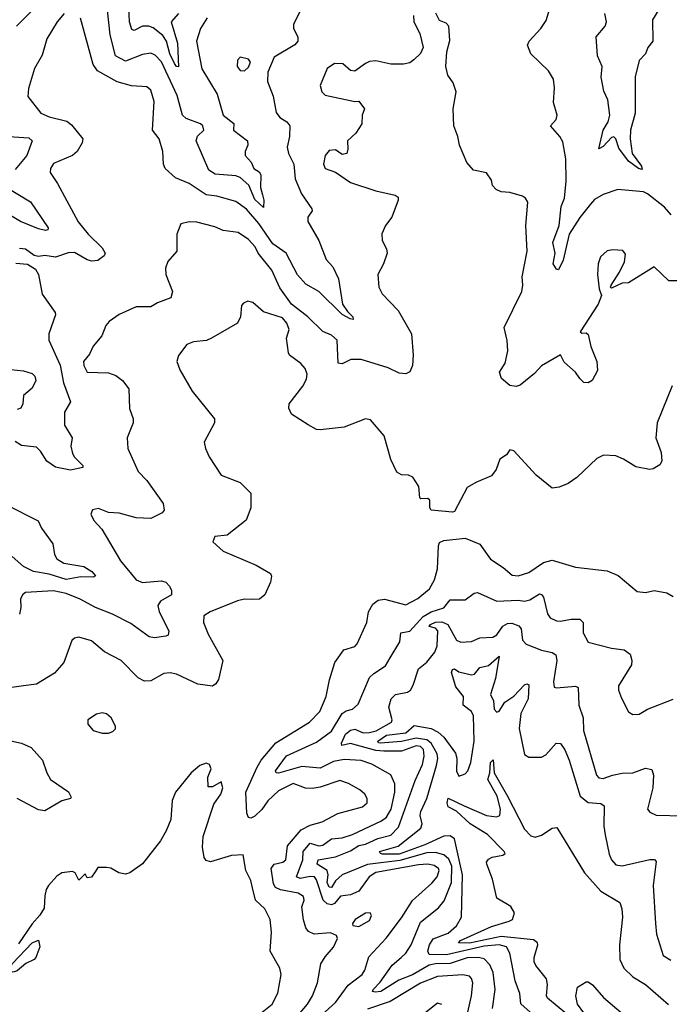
# Model space of a CAD drawing. Extents: x 1552033 to 1694788, y 811965 to 917215.
# Tile 565 of 632: x 1664926 to 1667987, y 881305 to 885946. Entities that reach past the tile are written whole.
import ezdxf

# ---------------------------------------------------------------- set-up
doc = ezdxf.new("R2010")
doc.units = 0

msp = doc.modelspace()

# ---------------------------------------------------------------- linework, layer by layer
at = {"layer": '0CON20XD'}
for points in [[(1667995.4, 885025.4), (1667965, 885061.5), (1667885, 885125.4), (1667865, 885134.4), (1667745, 885145.6), (1667675, 885121.4), (1667635, 885097.8), (1667615, 885076.2), (1667565, 885013.9), (1667515.7, 884935), (1667487.1, 884812.9), (1667465, 884766), (1667455, 884769.4), (1667440.4, 884795), (1667450, 884845), (1667438.1, 884895), (1667467.5, 884975), (1667477.8, 885065), (1667492.8, 885105), (1667501.5, 885185), (1667500.3, 885290.3), (1667485, 885370), (1667472, 885395), (1667428, 885445), (1667454, 885475), (1667458.6, 885495), (1667440.8, 885555), (1667445.5, 885625), (1667441.5, 885665), (1667418.6, 885705), (1667334.4, 885785), (1667318.6, 885825), (1667326.7, 885845), (1667382.2, 885905), (1667407.6, 885942.4), (1667434.4, 886035)], [(1667980, 886065), (1667908.1, 885945), (1667910, 885845), (1667885.7, 885815), (1667875, 885784.3), (1667845, 885754), (1667826.2, 885676.2), (1667826.8, 885505), (1667804.6, 885425), (1667802.5, 885385), (1667812.2, 885315), (1667856.3, 885255), (1667859.8, 885240.2), (1667842.1, 885245), (1667795, 885279), (1667749.8, 885339.8), (1667735, 885384.4), (1667725, 885393.2), (1667715, 885391.1), (1667675, 885348.2), (1667655, 885337.5), (1667675.1, 885424.9), (1667698.2, 885465), (1667706.4, 885495), (1667698.1, 885568.1), (1667678.3, 885608.3), (1667666.2, 885675), (1667671.4, 885725), (1667649.4, 885775), (1667642.9, 885865), (1667685.5, 885915), (1667690.5, 885935), (1667682.8, 885975)], [(1665000.5, 886005), (1664911.1, 885915)], [(1666250.1, 885989.9), (1666216.9, 885925), (1666217.1, 885905), (1666237.5, 885865), (1666236.1, 885843.9), (1666222.1, 885827.9), (1666125, 885768.8), (1666095, 885698.8), (1666094.2, 885655), (1666120.9, 885585), (1666135, 885508.8), (1666151.9, 885485), (1666184.6, 885464.6), (1666198.9, 885445), (1666198.1, 885395), (1666186.8, 885345), (1666193.3, 885315), (1666218.5, 885265), (1666224.8, 885195), (1666254.7, 885124.7), (1666302.9, 885055), (1666304.2, 885045), (1666283.3, 885015), (1666284.6, 884994.6), (1666335.4, 884905), (1666371.1, 884815), (1666401.4, 884781.4), (1666429.2, 884725), (1666448, 884605), (1666470.1, 884570.1), (1666495.5, 884545), (1666496.8, 884533.2), (1666482.9, 884535), (1666445, 884556.2), (1666335, 884664.4), (1666275, 884699.2), (1666235, 884742.5), (1666181.5, 884845), (1666119.7, 884889.7), (1666052.8, 884985), (1665995, 885052.6), (1665945, 885088.6), (1665855.8, 885114.2), (1665805, 885119.7), (1665725, 885173.9), (1665660, 885200), (1665611.1, 885245), (1665603.5, 885265), (1665600.9, 885325), (1665583.8, 885383.8), (1665552, 885425), (1665560.7, 885560.7), (1665545, 885614.2), (1665525, 885628.8), (1665453.4, 885633.4), (1665385, 885652.9), (1665293.2, 885705), (1665272.4, 885735), (1665213.2, 885953.2)], [(1665808.9, 885955), (1665777.5, 885905), (1665759.6, 885845), (1665784.5, 885714.5), (1665857.5, 885595), (1665885.4, 885495.4), (1665935.8, 885455.8), (1665933.8, 885425), (1665999.2, 885375), (1666002, 885355), (1665988.8, 885325), (1665988, 885305), (1666017.5, 885275), (1666030, 885245), (1666055, 885229.2), (1666062.2, 885215), (1666060.4, 885155), (1666070.2, 885120.2), (1666077.2, 885095), (1666075, 885060), (1666035, 885098.5), (1666006, 885166), (1665965, 885202.6), (1665945, 885209.5), (1665847.1, 885217.1), (1665817.1, 885237.1), (1665758.1, 885375), (1665763.5, 885396.5), (1665794, 885425), (1665790, 885445), (1665778, 885455), (1665710.5, 885480.5), (1665693.2, 885495), (1665667.8, 885587.8), (1665595, 885746.5), (1665565, 885778.2), (1665545, 885788.8), (1665505, 885781.1), (1665425, 885750.6), (1665377.9, 885775), (1665353.1, 885875), (1665340.6, 885990.6)], [(1665674.4, 885975.6), (1665639.8, 885935), (1665669.8, 885835), (1665675, 885722.9), (1665665, 885725.7), (1665655, 885739.2), (1665634.2, 885785), (1665617.8, 885845), (1665600.7, 885870.7), (1665555, 885907.7), (1665535, 885915.5), (1665505, 885915.7), (1665465, 885894.6), (1665455, 885898.9), (1665444.2, 885935), (1665440, 886005)], [(1668025, 884714.5), (1667985, 884714.7), (1667915, 884781.1), (1667795, 884706.2), (1667765, 884703.3), (1667715, 884680), (1667710, 884685), (1667712.5, 884695), (1667752, 884755), (1667775.7, 884805), (1667780.5, 884840.5), (1667767.3, 884857.3), (1667721.7, 884861.7), (1667694.3, 884855.7), (1667662.2, 884827.8), (1667652.2, 884795), (1667648.9, 884745), (1667657, 884677), (1667667.5, 884645), (1667652, 884605), (1667567.5, 884475), (1667575, 884467.5), (1667595, 884470), (1667605, 884462.5), (1667617.1, 884405), (1667645.6, 884335), (1667648.5, 884291.5), (1667623.3, 884245), (1667605, 884233.8), (1667585, 884236.2), (1667565, 884253.8), (1667544.3, 884285), (1667490.9, 884330.9), (1667475, 884366.7), (1667385, 884314.4), (1667352, 884278), (1667285, 884223.4), (1667265, 884217.3), (1667235, 884222.2), (1667195.7, 884255), (1667187.5, 884285), (1667213.2, 884326.8), (1667225.5, 884385), (1667223.6, 884433.6), (1667209.4, 884495), (1667291.9, 884665), (1667296.7, 884695), (1667293.1, 884733.1), (1667316.8, 884855), (1667310.6, 884975), (1667320, 885085), (1667310, 885105), (1667295, 885114), (1667235, 885131.4), (1667195, 885134.4), (1667171.2, 885145), (1667154, 885165), (1667149.5, 885189.5), (1667125, 885223.3), (1667065, 885236), (1667032.4, 885272.4), (1666998, 885355), (1666991.2, 885395), (1666971.2, 885445), (1666968, 885525), (1666982.9, 885605), (1666968.6, 885648.6), (1666944, 885685), (1666933.8, 885725), (1666938.8, 885795), (1666952.3, 885847.7), (1666948.8, 885915), (1666935, 885930), (1666905, 885942.5), (1666887.1, 885977.1)], [(1665136.2, 885975), (1665103.2, 885935), (1665054.6, 885855), (1665031.6, 885778.4), (1664996.5, 885715), (1664967.9, 885622.1), (1664964.5, 885584.5), (1665025.8, 885505), (1665065, 885487.3), (1665148.2, 885468.2), (1665170.2, 885450.2), (1665223.8, 885385), (1665221.2, 885365), (1665197.5, 885325), (1665175, 885305.6), (1665085, 885268.6), (1665071.2, 885245), (1665069.6, 885225), (1665105, 885174.2), (1665202.3, 884992.3), (1665248.9, 884935), (1665315, 884870.6), (1665328.5, 884845), (1665325, 884832), (1665295, 884811.2), (1665267, 884807), (1665245, 884813.3), (1665185, 884847.7), (1665155, 884847.5), (1665095, 884825.8), (1665045, 884834), (1665015, 884830), (1664995, 884833.8), (1664953.7, 884863.7), (1664925, 884866.5)], [(1666782.5, 885965), (1666783.1, 885935), (1666811.1, 885881.1), (1666827.8, 885815), (1666815, 885786), (1666783.8, 885756.2), (1666765, 885742.9), (1666735, 885736.5), (1666675, 885736.1), (1666605, 885751.4), (1666575, 885748.1), (1666555, 885740), (1666505, 885702.5), (1666485, 885706.2), (1666448.3, 885738.3), (1666410, 885740), (1666375, 885716), (1666341.9, 885635), (1666350, 885605), (1666365, 885589.4), (1666505, 885560), (1666525, 885561.2), (1666551.2, 885525), (1666540, 885495), (1666538.6, 885455), (1666509.4, 885410.6), (1666471.2, 885375), (1666472.9, 885335), (1666467.1, 885315), (1666445, 885310.9), (1666415, 885331.9), (1666385, 885328.6), (1666366, 885305), (1666357.8, 885265), (1666366, 885245), (1666415, 885227.5), (1666485, 885178.6), (1666605, 885139.4), (1666695, 885119.4), (1666709.1, 885109.1), (1666710, 885095), (1666680, 885015), (1666650, 884975), (1666632.9, 884937.1), (1666634.2, 884905), (1666654.2, 884865), (1666657.5, 884845), (1666640, 884795), (1666613.1, 884745), (1666618.1, 884685), (1666633.6, 884653.6), (1666710, 884575), (1666772.9, 884465), (1666780, 884365), (1666776.9, 884315), (1666765, 884286.2), (1666745, 884275.7), (1666715, 884280), (1666662, 884305), (1666535, 884343.9), (1666486, 884344), (1666445, 884324.4), (1666427.1, 884327.1), (1666422.9, 884435), (1666395, 884458.5), (1666355, 884475.5), (1666284.1, 884545), (1666207.3, 884605), (1666151.6, 884681.6), (1666114.2, 884765), (1666049.4, 884845), (1666035.3, 884875), (1666005, 884910), (1665955, 884942.2), (1665885, 884951.5), (1665845, 884969.5), (1665761.3, 884991.3), (1665725, 884992.5), (1665685, 884983.3), (1665666, 884935), (1665666.5, 884855), (1665624.1, 884805.9), (1665613.6, 884775), (1665614.5, 884745), (1665645.6, 884665), (1665638, 884635), (1665575, 884610.6), (1665545, 884592.2), (1665475, 884592.5), (1665395, 884555.6), (1665347.4, 884522.6), (1665332.9, 884505), (1665312.9, 884455), (1665273.1, 884406.9), (1665255, 884368.8), (1665227.5, 884335), (1665228.6, 884315), (1665245, 884284.2), (1665345, 884280.5), (1665379.1, 884269.1), (1665410, 884245), (1665440.6, 884205), (1665443, 884113), (1665460.8, 884065), (1665460.8, 884045), (1665432.9, 883975), (1665435.6, 883925), (1665485, 883816.2), (1665525, 883774.2), (1665602.5, 883665), (1665606.8, 883633.2), (1665598.2, 883621.8), (1665545, 883594.5), (1665475, 883597.3), (1665395, 883620), (1665345, 883622.5), (1665298.3, 883641.7), (1665270, 883635), (1665261.2, 883615), (1665275.8, 883585), (1665312.9, 883545), (1665400.7, 883395), (1665475, 883305.5), (1665505, 883293.1), (1665595, 883301.4), (1665615, 883294), (1665632.5, 883275), (1665641.4, 883255), (1665642, 883235), (1665589.2, 883205), (1665576.5, 883185), (1665583.2, 883155), (1665629.5, 883065), (1665626, 883045), (1665615, 883040.4), (1665562.2, 883032.2), (1665536.1, 883036.1), (1665449.9, 883099.9), (1665363.3, 883143.3), (1665282.9, 883175), (1665211.4, 883215), (1665145, 883240.9), (1665085, 883253.8), (1664953.8, 883246.2), (1664940, 883235), (1664930, 883215), (1664931.4, 883175), (1664925, 883143.3)], [(1665985, 885704.4), (1666005, 885722.5), (1666013.1, 885745), (1666005, 885760.5), (1665965, 885769.2), (1665952.9, 885755), (1665950.8, 885725), (1665965, 885705.8), (1665985, 885704.4)], [(1664875.9, 885395.9), (1664969.3, 885389.3), (1664984.4, 885375), (1664960.4, 885305), (1664905, 885239.2)], [(1664865.8, 885155), (1664977.7, 885087.7), (1665060.3, 884965), (1665058.8, 884955), (1665048.3, 884951.7), (1665015, 884959.8), (1664929.5, 884995), (1664875, 885026.8)], [(1664907.9, 884797.9), (1664963.6, 884793.6), (1665000.3, 884770.3), (1665015.7, 884745), (1665032.6, 884652.6), (1665093.1, 884565), (1665094.4, 884555), (1665064.4, 884465), (1665063.6, 884435), (1665116.9, 884316.9), (1665133.3, 884233.3), (1665165.5, 884145), (1665138.2, 884095), (1665138.2, 884035), (1665172.9, 883975), (1665167.8, 883935), (1665175, 883901.2), (1665184, 883884), (1665223.8, 883845), (1665223.3, 883835), (1665165, 883823.1), (1665095, 883837.1), (1665055, 883864.5), (1665025, 883912.5), (1665005, 883931.1), (1664935, 883939.4), (1664905, 883957.3)], [(1668000.3, 884219.7), (1667929.4, 884045), (1667924.2, 883975), (1667948.8, 883905), (1667951.2, 883865), (1667941.7, 883848.3), (1667911.7, 883828.3), (1667894.1, 883825.9), (1667828.7, 883838.7), (1667771.2, 883875), (1667735, 883890), (1667676.8, 883893.2), (1667645, 883878), (1667551.7, 883788.3), (1667510.9, 883759.1), (1667467.8, 883742.2), (1667435, 883737.8), (1667359.5, 883799.5), (1667255, 883913.3), (1667235, 883917.5), (1667220, 883895), (1667188.8, 883875), (1667172, 883825), (1667150, 883795), (1667075, 883764.4), (1667035, 883740), (1666975, 883628), (1666965, 883624), (1666865, 883633.8), (1666858.8, 883645), (1666858.3, 883681.7), (1666849.3, 883689.3), (1666817, 883687), (1666811.7, 883691.7), (1666806.7, 883745), (1666779.3, 883789.3), (1666758.3, 883798.3), (1666725, 883800), (1666702.7, 883812.7), (1666675, 883872.5), (1666644.2, 883984.2), (1666579.7, 884059.7), (1666555, 884064.2), (1666455, 884024.3), (1666342, 884012), (1666324.6, 884014.6), (1666285.3, 884035.3), (1666207, 884087), (1666194, 884115), (1666196, 884135), (1666261.1, 884218.9), (1666278.3, 884251.7), (1666281.1, 884275), (1666271.1, 884301.1), (1666251.4, 884325), (1666197.5, 884365), (1666192.5, 884375), (1666184.1, 884444.1), (1666196.4, 884485), (1666185, 884516), (1666165, 884540), (1666075, 884568.6), (1666025, 884612), (1666001.7, 884618.3), (1665980.6, 884609.4), (1665971.9, 884598.1), (1665966.9, 884545), (1665952.5, 884515), (1665830, 884445), (1665807, 884433), (1665745, 884427.5), (1665713.8, 884415), (1665675, 884362.5), (1665667.5, 884335), (1665681.1, 884295), (1665738.9, 884195), (1665844.2, 884065), (1665844.2, 884045), (1665796, 883955), (1665801.2, 883925), (1665818.8, 883885), (1665875, 883798.8), (1665965, 883764), (1666015, 883713.3), (1666015.6, 883645), (1665993.7, 883586.3), (1665904.2, 883515.8), (1665845, 883510), (1665836, 883485), (1665885, 883440), (1666041.2, 883375), (1666108, 883335), (1666113, 883323), (1666108.8, 883295), (1666081.9, 883235), (1666055.5, 883214.5), (1666022.5, 883212.5), (1665985, 883214.3), (1665952.8, 883207.2), (1665823.8, 883155), (1665794.2, 883135), (1665793.1, 883105), (1665815, 883048.8), (1665884.2, 882925), (1665863.7, 882836.3), (1665850.8, 882815), (1665835.4, 882804.6), (1665765, 882814.4), (1665665, 882861.4), (1665635, 882867.1), (1665605, 882864), (1665545, 882829.2), (1665515, 882827.5), (1665484, 882844), (1665405, 882925.5), (1665326.2, 882966.2), (1665265, 883018.6), (1665205, 883035.7), (1665185, 883030.8), (1665171.3, 883018.7), (1665134.5, 882915.5), (1665090, 882865), (1665005, 882814.3), (1664945, 882805.6)], [(1664885, 884296.2), (1664945, 884291.2), (1664985, 884278.2), (1664997.3, 884265), (1665002.1, 884245), (1664985, 884209.4), (1664944, 884175), (1664941.8, 884135), (1664932.2, 884115), (1664915, 884108.8)], [(1664861.1, 883661.1), (1665013.1, 883583.1), (1665028.9, 883548.9), (1665082.5, 883475), (1665090, 883425), (1665101.4, 883405), (1665135, 883383.9), (1665227.9, 883367.9), (1665266, 883345), (1665283.8, 883325), (1665272.7, 883317.3), (1665215, 883319.4), (1665145, 883307.7), (1665065, 883331.8), (1664990.8, 883345), (1664945, 883368.7), (1664891.5, 883415)], [(1666222.7, 881235), (1666282.1, 881305), (1666305.4, 881345), (1666329.1, 881405), (1666345.6, 881495), (1666365, 881528.8), (1666405, 881573.3), (1666423.8, 881615), (1666419.2, 881629.2), (1666391.2, 881641.2), (1666314.5, 881634.5), (1666287.8, 881647.8), (1666274.4, 881665), (1666263.3, 881703.3), (1666255.5, 881764.5), (1666266.5, 881795), (1666262.8, 881812.8), (1666237.8, 881827.8), (1666155, 881844.3), (1666131.3, 881855), (1666121.9, 881871.9), (1666111.9, 881945), (1666125.2, 881964.8), (1666165.7, 881974.3), (1666179.6, 881985), (1666188.7, 882051.3), (1666253, 882127), (1666295, 882149.3), (1666350.8, 882165), (1666425, 882203.2), (1666540.8, 882235), (1666563.5, 882255), (1666563.6, 882275), (1666552.2, 882295), (1666528.6, 882315), (1666475, 882345.4), (1666435, 882359.1), (1666342.3, 882327.7), (1666305, 882321.9), (1666273.4, 882323.4), (1666215, 882345.3), (1666145, 882310.3), (1666095, 882263.8), (1666067.1, 882222.9), (1666035, 882190.9), (1666015, 882181.2), (1666004.4, 882185), (1665996.2, 882205), (1665992.6, 882305), (1666045, 882422.7), (1666064.5, 882455.5), (1666132.7, 882537.3), (1666291.2, 882635), (1666340.4, 882685), (1666370.9, 882755), (1666386.1, 882833.9), (1666410.5, 882915), (1666454.3, 882975), (1666505, 882991.9), (1666516.6, 883003.4), (1666561.8, 883105), (1666570, 883155), (1666590, 883190), (1666615, 883209.2), (1666645, 883214.4), (1666745, 883187.5), (1666802.8, 883217.2), (1666857.2, 883262.8), (1666881.5, 883305), (1666895, 883357.5), (1666899.5, 883465), (1666905, 883481.8), (1666925, 883491.2), (1667025, 883501.5), (1667095, 883472.9), (1667145, 883403.6), (1667205, 883363.6), (1667246.9, 883326.9), (1667275, 883324.5), (1667325, 883340.4), (1667395, 883386.8), (1667435, 883398.5), (1667545, 883365.7), (1667695, 883348.2), (1667745.4, 883325.4), (1667835, 883250), (1667875, 883245.7), (1667915, 883255.8), (1667975, 883244.3), (1668005, 883226.7)], [(1666349.2, 881255), (1666415, 881313.4), (1666474.5, 881395.5), (1666540, 881445), (1666552, 881465), (1666571, 881529), (1666653.3, 881616.7), (1666725, 881712.2), (1666776.6, 881793.4), (1666868.9, 881875), (1666892.8, 881905), (1666903.2, 881935), (1666900, 881945), (1666879.1, 881959.1), (1666850, 881965), (1666805, 881962.2), (1666603.9, 881926.1), (1666572.9, 881905), (1666525, 881838.4), (1666485, 881819.8), (1666438.2, 881815), (1666409.7, 881780.3), (1666395, 881773.6), (1666375, 881777.9), (1666356.8, 881795), (1666325, 881890.9), (1666315, 881904.7), (1666295, 881906.7), (1666247.8, 881897.8), (1666230.4, 881905), (1666260.2, 881985), (1666261.7, 882025), (1666295, 882064.2), (1666335, 882052.2), (1666355, 882054), (1666395, 882084.3), (1666445, 882090), (1666494.4, 882105), (1666631, 882169), (1666655, 882187.3), (1666676.5, 882225), (1666694.1, 882304.1), (1666693.4, 882343.4), (1666675, 882386.9), (1666585, 882437.2), (1666535, 882453.3), (1666455, 882459.1), (1666405, 882448.5), (1666342.5, 882417.5), (1666255, 882425.5), (1666145, 882394.4), (1666135.4, 882395.4), (1666132.2, 882405), (1666183.6, 882476.4), (1666325, 882540.3), (1666395, 882592.4), (1666445, 882675.4), (1666465, 882688.4), (1666495, 882696.3), (1666520.6, 882719.4), (1666575.2, 882844.8), (1666595, 882864.6), (1666650.4, 882899.6), (1666671.9, 882938.1), (1666717.3, 883012.7), (1666722.3, 883055), (1666765, 883063.6), (1666827.4, 883132.6), (1666865.5, 883154.5), (1666925, 883172.9), (1666955, 883210.5), (1667025, 883211.8), (1667067.7, 883242.3), (1667084, 883246), (1667175, 883205.3), (1667275, 883210.2), (1667305, 883204.2), (1667329.2, 883210.8), (1667375, 883239.2), (1667385, 883236.5), (1667394.1, 883224.1), (1667412.5, 883145), (1667426.4, 883126.4), (1667455, 883112.9), (1667475, 883110.6), (1667525, 883120.6), (1667565, 883120.6), (1667580.6, 883105), (1667581.4, 883055), (1667605, 883012), (1667715, 882983.3), (1667775, 882975.4), (1667802.9, 882955), (1667811.1, 882925), (1667808.2, 882905), (1667747.1, 882805), (1667747.5, 882785), (1667761.7, 882748.3)], [(1667153.9, 881285), (1667165.9, 881375), (1667157.4, 881455), (1667140.9, 881490.9), (1667115, 881518.3), (1667085.8, 881525.8), (1667035, 881523.3), (1666955, 881496.4), (1666885, 881495.9), (1666855, 881489.6), (1666777.1, 881442.9), (1666712.3, 881417.7), (1666627.2, 881365), (1666601, 881361), (1666589.4, 881365), (1666592, 881375), (1666625, 881409.4), (1666681, 881489), (1666723.5, 881525), (1666745, 881545.5), (1666770.6, 881585), (1666815, 881691.5), (1666900.1, 881759.9), (1666927, 881793), (1666960.6, 881879.4), (1666962.3, 881955), (1666948, 881988), (1666925, 882009.4), (1666885, 882020.3), (1666845, 882018.9), (1666718, 881982), (1666565, 881963.8), (1666445, 881915.1), (1666413.9, 881886.1), (1666395, 881855.4), (1666385, 881856.1), (1666375, 881878), (1666379.6, 881915), (1666375.4, 881935), (1666328, 881965), (1666332.8, 881985), (1666415, 881999.8), (1666485, 882028.1), (1666525, 882053.8), (1666555, 882059.2), (1666613.4, 882086.6), (1666675, 882101.6), (1666711.2, 882138.8), (1666790, 882360), (1666824.8, 882435), (1666832.4, 882475), (1666828.3, 882505), (1666815, 882519.1), (1666795, 882522.2), (1666725, 882498), (1666642.7, 882497.3), (1666605, 882501.3), (1666485, 882534.1), (1666444.8, 882524.8), (1666442.5, 882535), (1666461.6, 882578.4), (1666485, 882597), (1666505, 882601), (1666545, 882584.8), (1666575, 882586.1), (1666605.9, 882594.1), (1666678.8, 882635), (1666682, 882645), (1666665.3, 882705), (1666675.8, 882744.2), (1666697.5, 882765), (1666753.8, 882776.2), (1666766.9, 882785), (1666780.8, 882809.2), (1666805, 882885.7), (1666845, 882916.7), (1666882.7, 882965), (1666893.4, 882995), (1666895.9, 883065), (1666885, 883077.8), (1666855.8, 883085), (1666862.5, 883095), (1666885, 883105.5), (1666915, 883107.8), (1666944, 883095), (1666985, 883021.2), (1667005, 883011.5), (1667054.5, 883014.5), (1667095, 883032.5), (1667155, 883035.4), (1667175, 883046.7), (1667203.3, 883086.8), (1667225, 883099.4), (1667245, 883101.7), (1667278.2, 883088.2), (1667288.6, 883075), (1667295, 883021.2), (1667312, 883002), (1667385, 882974), (1667435, 882963.5), (1667451.7, 882951.7), (1667456.6, 882925), (1667441.8, 882825), (1667445, 882800), (1667455, 882796), (1667544.3, 882804.3), (1667557.5, 882797.5), (1667560.3, 882715), (1667580.7, 882655), (1667582, 882595), (1667643.6, 882385), (1667655, 882372.5), (1667675, 882368.2), (1667720, 882385), (1667765, 882394.7), (1667814.7, 882395.3), (1667875, 882417.5), (1667905, 882411.2), (1667913.1, 882385), (1667910, 882325), (1667884.1, 882224.1), (1667895, 882210), (1667925.8, 882195.8), (1668052.4, 882192.4)], [(1667375, 881228.9), (1667287.4, 881307.4), (1667282.9, 881355), (1667260.2, 881415), (1667235.9, 881545.9), (1667219.6, 881575), (1667185.6, 881585.6), (1667115, 881578.9), (1666937, 881537), (1666855, 881539.7), (1666849.8, 881555), (1666856.4, 881585), (1666875, 881613.7), (1666945, 881639.5), (1666984.7, 881675), (1667008.4, 881715), (1667012.7, 881915), (1666975, 882084.3), (1666955, 882098.5), (1666925, 882097.9), (1666835, 882056.1), (1666715, 882012.2), (1666635, 882012.7), (1666625.6, 882015), (1666620.9, 882025), (1666709.3, 882050.7), (1666816.1, 882135), (1666822.2, 882155), (1666813.9, 882193.9), (1666817.1, 882212.9), (1666845, 882274.4), (1666890.8, 882430.8), (1666897.2, 882462.8), (1666894, 882485), (1666865.4, 882535.5), (1666845, 882551.8), (1666795, 882559.7), (1666725, 882543.8), (1666625, 882534.9), (1666616.9, 882536.9), (1666614.5, 882545), (1666655, 882573.9), (1666745, 882583.5), (1666785, 882619.4), (1666865, 882604.8), (1666897.8, 882587.8), (1666925, 882564.4), (1666979.1, 882489.1), (1666985.6, 882465), (1666983.8, 882403.8), (1666995, 882379.2), (1667025, 882390.8), (1667037.1, 882405), (1667051.8, 882445), (1667067.9, 882545), (1667064.8, 882665), (1667055.3, 882685.3), (1667015.3, 882715), (1667017, 882755), (1666980.7, 882800.7), (1666961.2, 882868.8), (1666965, 882882.9), (1666975, 882886.2), (1666995, 882871.5), (1667055, 882857.1), (1667069.3, 882860.7), (1667095, 882892.9), (1667135, 882901.3), (1667185.5, 882945), (1667168.9, 882841.1), (1667145.3, 882765), (1667158.9, 882735), (1667161.6, 882695), (1667175, 882681.5), (1667185, 882687.1), (1667211.9, 882728.1), (1667255, 882757.3), (1667305, 882810.8), (1667315, 882815.8), (1667325, 882810.6), (1667322.7, 882745), (1667287.9, 882675), (1667279.2, 882605), (1667305, 882482.5), (1667325, 882468.8), (1667385, 882469.2), (1667405, 882480.8), (1667454.5, 882535.5), (1667475, 882534.2), (1667495, 882504.3), (1667515.8, 882455), (1667566.8, 882285), (1667605, 882255.3), (1667665, 882250.4), (1667680.3, 882240.3), (1667678.9, 882145), (1667685, 882103.3), (1667703, 882013), (1667715.4, 881985), (1667735, 881962.7), (1667765, 881957.7), (1667895, 881987.5), (1667916.7, 881986.7), (1667925, 881977.5), (1667910.9, 881865), (1667921.5, 881685), (1667926.9, 881635), (1667958.8, 881535), (1667995, 881512.9)], [(1664945, 882805.6), (1664835, 882789.4)], [(1667761.7, 882748.3), (1667795, 882682.5), (1667815, 882671.2), (1667845, 882672), (1667885, 882695.8), (1668005, 882743.3)], [(1665315, 882582.5), (1665345, 882583.3), (1665365, 882590), (1665377, 882603), (1665377.5, 882615), (1665356.7, 882655), (1665335, 882673.8), (1665315, 882678), (1665288.3, 882671.7), (1665247.5, 882645), (1665246.7, 882625), (1665273.3, 882595), (1665315, 882582.5)], [(1664835, 882557.5), (1664935.3, 882535.3), (1664980, 882515), (1665034.3, 882455), (1665054.3, 882395), (1665072, 882365), (1665156.8, 882306.8), (1665169.3, 882280.7), (1665165.7, 882274.3), (1665125, 882263.1), (1665045, 882216.7), (1665015, 882221.8), (1664915, 882274.5)], [(1667505, 881258.2), (1667412.9, 881332.9), (1667407.8, 881345), (1667412.6, 881397.4), (1667408.8, 881425), (1667358.1, 881488.1), (1667350, 881505), (1667349.6, 881525), (1667367.1, 881585), (1667365.4, 881595), (1667347.9, 881607.9), (1667195, 881624.2), (1667045, 881593.2), (1666994.3, 881595), (1667003.3, 881605), (1667148.8, 881671.2), (1667233.3, 881696.7), (1667247.5, 881705), (1667257.5, 881735), (1667240, 881765), (1667173.8, 881805), (1667153.3, 881895), (1667126.9, 881965), (1667125.8, 881975), (1667135, 881988), (1667152.5, 881997.5), (1667202.9, 882007.1), (1667213.3, 882015), (1667209.2, 882025), (1667130, 882105), (1667048.2, 882155), (1666984.8, 882214.8), (1666945.7, 882235), (1666941.2, 882255), (1666945, 882275.8), (1667020.1, 882240.1), (1667125.8, 882195), (1667172.3, 882187.7), (1667189.3, 882195), (1667191.9, 882225), (1667176, 882286), (1667132.5, 882365), (1667142.2, 882395), (1667144.2, 882445), (1667157.3, 882457.3), (1667161.4, 882395), (1667225, 882286.1), (1667305, 882129.4), (1667335, 882098.6), (1667355, 882091.9), (1667385, 882102.5), (1667435, 882134.2), (1667457.5, 882137.5), (1667586.9, 881925), (1667665, 881837.8), (1667754.6, 881784.6), (1667763.8, 881755), (1667766.2, 881715), (1667752.3, 881585), (1667753.3, 881515), (1667772.5, 881475), (1667815, 881434.1), (1667875, 881398.5), (1667983.7, 881303.6)], [(1666053.3, 881255), (1666115.8, 881305), (1666142.4, 881357.6), (1666158.5, 881445), (1666152.2, 881475), (1666106.4, 881555), (1666112.9, 881645), (1666106.8, 881705), (1666081.5, 881755), (1666037.9, 881795), (1666023.6, 881853.6), (1666015, 881888.8), (1665991.1, 881935), (1665979.7, 882009.7), (1665925, 882005.5), (1665825.8, 881975.8), (1665805, 881982), (1665795, 881996.7), (1665787.5, 882045), (1665791.2, 882095), (1665841.3, 882248.7), (1665874, 882295), (1665884, 882325), (1665875, 882353.3), (1665835, 882330), (1665815, 882330), (1665812.9, 882375), (1665828.8, 882415), (1665820, 882435), (1665805, 882440.8), (1665775, 882429.6), (1665733.9, 882396.1), (1665660, 882305), (1665644, 882265), (1665639.2, 882175), (1665617.2, 882122.8), (1665589.4, 882075), (1665505, 881966.9), (1665445, 881924.2), (1665425, 881918), (1665394.2, 881924.2), (1665355, 881946.2), (1665335, 881950), (1665295, 881950), (1665281.2, 881928.8), (1665265, 881904.2), (1665245, 881900), (1665235, 881920), (1665205, 881890), (1665187.5, 881925), (1665175, 881930), (1665125, 881923.8), (1665101.7, 881908.3), (1665062, 881865), (1665051.2, 881845), (1665044.1, 881815.9), (1665042.3, 881757.7), (1665022, 881725), (1664985, 881684), (1664920.1, 881589.9)], [(1666525, 881671.8), (1666575, 881700), (1666583.9, 881723.9), (1666577.5, 881735), (1666555, 881734.4), (1666507.1, 881705), (1666494, 881685), (1666496, 881676), (1666525, 881671.8)], [(1664895, 881455.6), (1664880.3, 881460.3), (1664880, 881475), (1664892.6, 881497.4), (1664985, 881593.8), (1665015, 881607.5), (1665021.2, 881575), (1665002, 881525), (1664994, 881515), (1664955, 881496.7), (1664915, 881462.1), (1664895, 881455.6)], [(1667033.2, 881246.8), (1667055.2, 881344.8), (1667061.6, 881405), (1667055.7, 881425.7), (1667045, 881437.1), (1667015, 881444.1), (1666895, 881435.5), (1666815, 881403.5), (1666672.3, 881317.7), (1666565, 881281.6)], [(1667585, 881264.6), (1667554.6, 881305.4), (1667546.5, 881345), (1667554.1, 881385.9), (1667595, 881410), (1667605, 881410), (1667625, 881396.7), (1667676.4, 881336.4), (1667865, 881175.8)], [(1666915, 881303.8), (1666895, 881309.2), (1666819.3, 881250.7)]]:
    msp.add_lwpolyline(points, dxfattribs=at)

doc.saveas('drawing.dxf')
